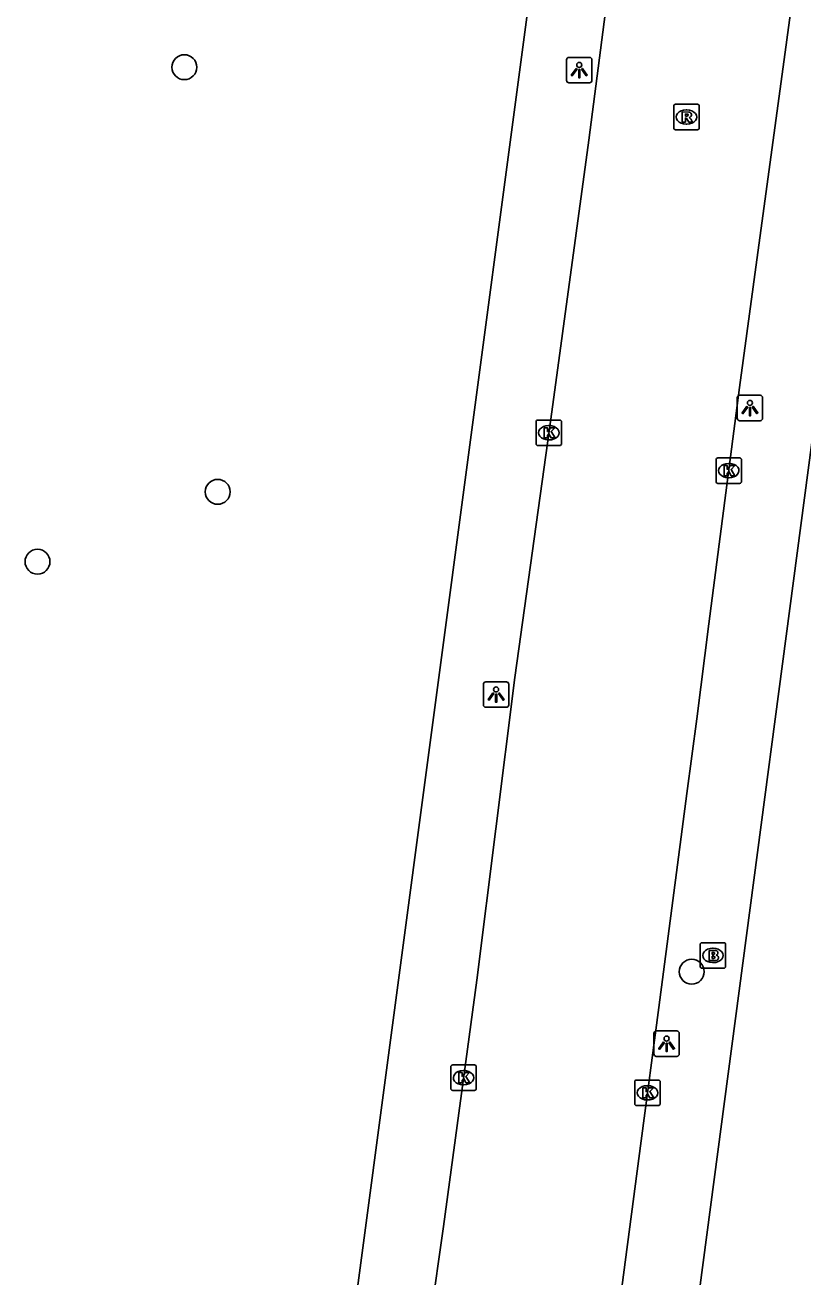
# Model space of a CAD drawing. Extents: x 161258 to 161838, y 380836 to 381727.
# Drawn here: x 161548.55 to 161579.07, y 381501.61 to 381550.75 of the extents above; entities that cross this region are included whole.
import ezdxf

# ---------------------------------------------------------------- set-up
doc = ezdxf.new("R2010")
doc.units = 0
for name, color, linetype in [('IMGEO_Boom', 7, 'Continuous'), ('IMGEO_Brandkraan', 7, 'Continuous'), ('IMGEO_Kolk', 7, 'Continuous'), ('IMGEO_Lichtpunt', 7, 'Continuous'), ('IMGEO_Rijbaan_lokaal_open', 7, 'Continuous'), ('IMGEO_Rioolput', 7, 'Continuous'), ('IMGEO_Voetpad_open', 7, 'Continuous')]:
    doc.layers.add(name, color=color, linetype=linetype)

msp = doc.modelspace()

# ---------------------------------------------------------------- linework, layer by layer
at = {"layer": 'IMGEO_Boom'}
for centre in [(161554.801, 381549.093), (161556.113, 381532.425), (161549.04, 381529.684), (161574.71, 381513.591)]:
    msp.add_circle(centre, 0.489, dxfattribs=at)
at = {"layer": 'IMGEO_Brandkraan'}
for p, q in [((161575.04, 381513.802), (161575.04, 381514.654)), ((161575.115, 381514.728), (161575.967, 381514.728)), ((161575.528, 381514.508), (161575.553, 381514.508)), ((161576.041, 381514.654), (161576.041, 381513.802)), ((161575.551, 381513.948), (161575.526, 381513.948)), ((161575.967, 381513.728), (161575.115, 381513.728))]:
    msp.add_line(p, q, dxfattribs=at)
for points in [[(161575.04, 381513.802), (161575.04, 381514.654)], [(161575.115, 381514.728), (161575.967, 381514.728)], [(161575.388, 381514.428), (161575.388, 381514.028), (161575.601, 381514.028)], [(161575.619, 381514.428), (161575.388, 381514.428)], [(161575.567, 381514.347), (161575.513, 381514.347), (161575.513, 381514.271)], [(161576.041, 381514.654), (161576.041, 381513.802)], [(161575.513, 381514.271), (161575.566, 381514.271)], [(161575.575, 381514.195), (161575.513, 381514.195), (161575.513, 381514.114)], [(161575.513, 381514.114), (161575.575, 381514.114)], [(161575.967, 381513.728), (161575.115, 381513.728)]]:
    msp.add_lwpolyline(points, dxfattribs=at)
for centre, radius, start, end in [((161575.117, 381514.652), 0.0765, 91.552, 178.448), ((161575.117, 381514.652), 0.0765, 91.552, 178.448), ((161575.568, 381514.309), 0.0379, 267.8285, 90.9355), ((161575.623, 381514.283), 0.145, 59.4692, 91.5367), ((161575.648, 381514.33), 0.0922, 285.5137, 58.1501), ((161575.965, 381514.652), 0.0765, 1.552, 88.448), ((161575.965, 381514.652), 0.0765, 1.552, 88.448), ((161575.117, 381513.804), 0.0765, 181.552, 268.448), ((161575.117, 381513.804), 0.0765, 181.552, 268.448), ((161575.576, 381514.154), 0.0404, 269.8759, 90.5077), ((161575.607, 381514.279), 0.251, 268.6676, 293.5347), ((161575.653, 381514.138), 0.105, 301.3115, 78.989), ((161575.965, 381513.804), 0.0765, 271.552, 358.448), ((161575.965, 381513.804), 0.0765, 271.552, 358.448)]:
    msp.add_arc(centre, radius, start, end, dxfattribs=at)
for centre, major_axis, ratio, start_param, end_param in [((161575.527, 381514.228), (-0.387, 0.002), 0.722429, 4.712389, 7.853982), ((161575.552, 381514.228), (-0.39, 0.002), 0.717154, 1.570796, 4.712389)]:
    msp.add_ellipse(centre, major_axis=major_axis, ratio=ratio, start_param=start_param, end_param=end_param, dxfattribs=at)
at = {"layer": 'IMGEO_Kolk'}
for p, q in [((161568.601, 381534.317), (161568.601, 381535.169)), ((161568.676, 381535.243), (161569.528, 381535.243)), ((161569.089, 381535.023), (161569.114, 381535.023)), ((161569.602, 381535.169), (161569.602, 381534.317)), ((161569.112, 381534.463), (161569.087, 381534.463)), ((161569.528, 381534.243), (161568.676, 381534.243)), ((161575.663, 381532.831), (161575.663, 381533.683)), ((161575.738, 381533.757), (161576.59, 381533.757)), ((161576.151, 381533.537), (161576.176, 381533.537)), ((161576.664, 381533.683), (161576.664, 381532.831)), ((161576.174, 381532.977), (161576.149, 381532.977)), ((161576.59, 381532.757), (161575.738, 381532.757)), ((161565.331, 381509.93), (161566.183, 381509.93)), ((161565.256, 381509.004), (161565.256, 381509.856)), ((161565.744, 381509.71), (161565.769, 381509.71)), ((161566.257, 381509.856), (161566.257, 381509.004)), ((161566.183, 381508.93), (161565.331, 381508.93)), ((161565.767, 381509.15), (161565.742, 381509.15)), ((161572.473, 381508.41), (161572.473, 381509.262)), ((161572.548, 381509.336), (161573.4, 381509.336)), ((161572.961, 381509.116), (161572.986, 381509.116)), ((161573.474, 381509.262), (161573.474, 381508.41)), ((161572.984, 381508.556), (161572.959, 381508.556)), ((161573.4, 381508.336), (161572.548, 381508.336))]:
    msp.add_line(p, q, dxfattribs=at)
for points in [[(161568.601, 381534.317), (161568.601, 381535.169)], [(161568.676, 381535.243), (161569.528, 381535.243)], [(161568.922, 381534.943), (161569.045, 381534.943), (161569.045, 381534.792), (161569.175, 381534.943), (161569.339, 381534.943), (161569.193, 381534.792), (161569.346, 381534.543), (161569.194, 381534.543), (161569.109, 381534.707), (161569.045, 381534.64), (161569.045, 381534.543), (161568.922, 381534.543), (161568.922, 381534.943)], [(161569.602, 381535.169), (161569.602, 381534.317)], [(161569.528, 381534.243), (161568.676, 381534.243)], [(161575.663, 381532.831), (161575.663, 381533.683)], [(161575.738, 381533.757), (161576.59, 381533.757)], [(161575.984, 381533.457), (161576.107, 381533.457), (161576.107, 381533.306), (161576.237, 381533.457), (161576.401, 381533.457), (161576.255, 381533.306), (161576.408, 381533.057), (161576.256, 381533.057), (161576.171, 381533.221), (161576.107, 381533.154), (161576.107, 381533.057), (161575.984, 381533.057), (161575.984, 381533.457)], [(161576.664, 381533.683), (161576.664, 381532.831)], [(161576.59, 381532.757), (161575.738, 381532.757)], [(161565.331, 381509.93), (161566.183, 381509.93)], [(161565.256, 381509.004), (161565.256, 381509.856)], [(161565.577, 381509.63), (161565.7, 381509.63), (161565.7, 381509.479), (161565.83, 381509.63), (161565.994, 381509.63), (161565.848, 381509.479), (161566.001, 381509.23), (161565.849, 381509.23), (161565.764, 381509.394), (161565.7, 381509.327), (161565.7, 381509.23), (161565.577, 381509.23), (161565.577, 381509.63)], [(161566.257, 381509.856), (161566.257, 381509.004)], [(161566.183, 381508.93), (161565.331, 381508.93)], [(161572.473, 381508.41), (161572.473, 381509.262)], [(161572.548, 381509.336), (161573.4, 381509.336)], [(161572.794, 381509.036), (161572.917, 381509.036), (161572.917, 381508.885), (161573.047, 381509.036), (161573.211, 381509.036), (161573.065, 381508.885), (161573.218, 381508.636), (161573.066, 381508.636), (161572.981, 381508.8), (161572.917, 381508.733), (161572.917, 381508.636), (161572.794, 381508.636), (161572.794, 381509.036)], [(161573.474, 381509.262), (161573.474, 381508.41)], [(161573.4, 381508.336), (161572.548, 381508.336)]]:
    msp.add_lwpolyline(points, dxfattribs=at)
for centre, start, end in [((161568.678, 381535.167), 91.552, 178.448), ((161568.678, 381535.167), 91.552, 178.448), ((161569.526, 381535.167), 1.552, 88.448), ((161569.526, 381535.167), 1.552, 88.448), ((161568.678, 381534.319), 181.552, 268.448), ((161568.678, 381534.319), 181.552, 268.448), ((161569.526, 381534.319), 271.552, 358.448), ((161569.526, 381534.319), 271.552, 358.448), ((161575.74, 381533.681), 91.552, 178.448), ((161575.74, 381533.681), 91.552, 178.448), ((161576.588, 381533.681), 1.552, 88.448), ((161576.588, 381533.681), 1.552, 88.448), ((161575.74, 381532.833), 181.552, 268.448), ((161575.74, 381532.833), 181.552, 268.448), ((161576.588, 381532.833), 271.552, 358.448), ((161576.588, 381532.833), 271.552, 358.448), ((161565.333, 381509.854), 91.552, 178.448), ((161565.333, 381509.854), 91.552, 178.448), ((161566.181, 381509.854), 1.552, 88.448), ((161566.181, 381509.854), 1.552, 88.448), ((161565.333, 381509.006), 181.552, 268.448), ((161565.333, 381509.006), 181.552, 268.448), ((161566.181, 381509.006), 271.552, 358.448), ((161566.181, 381509.006), 271.552, 358.448), ((161572.55, 381509.26), 91.552, 178.448), ((161572.55, 381509.26), 91.552, 178.448), ((161573.398, 381509.26), 1.552, 88.448), ((161573.398, 381509.26), 1.552, 88.448), ((161572.55, 381508.412), 181.552, 268.448), ((161572.55, 381508.412), 181.552, 268.448), ((161573.398, 381508.412), 271.552, 358.448), ((161573.398, 381508.412), 271.552, 358.448)]:
    msp.add_arc(centre, 0.0765, start, end, dxfattribs=at)
for centre, major_axis, ratio, start_param, end_param in [((161569.088, 381534.743), (-0.387, 0.002), 0.722429, 4.712389, 7.853982), ((161569.113, 381534.743), (-0.39, 0.002), 0.717154, 1.570796, 4.712389), ((161576.15, 381533.257), (-0.387, 0.002), 0.722429, 4.712389, 7.853982), ((161576.175, 381533.257), (-0.39, 0.002), 0.717154, 1.570796, 4.712389), ((161565.743, 381509.43), (-0.387, 0.002), 0.722429, 4.712389, 7.853982), ((161565.768, 381509.43), (-0.39, 0.002), 0.717154, 1.570796, 4.712389), ((161572.96, 381508.836), (-0.387, 0.002), 0.722429, 4.712389, 7.853982), ((161572.985, 381508.836), (-0.39, 0.002), 0.717154, 1.570796, 4.712389)]:
    msp.add_ellipse(centre, major_axis=major_axis, ratio=ratio, start_param=start_param, end_param=end_param, dxfattribs=at)
at = {"layer": 'IMGEO_Lichtpunt'}
for p, q in [((161569.799, 381549.383), (161569.799, 381548.576)), ((161569.799, 381549.383), (161569.799, 381548.576)), ((161570.701, 381549.478), (161569.893, 381549.478)), ((161570.701, 381549.478), (161569.893, 381549.478)), ((161570.795, 381548.576), (161570.795, 381549.383)), ((161570.795, 381548.576), (161570.795, 381549.383)), ((161569.893, 381548.482), (161570.701, 381548.482)), ((161569.893, 381548.482), (161570.701, 381548.482)), ((161576.496, 381536.119), (161576.496, 381535.312)), ((161576.496, 381536.119), (161576.496, 381535.312)), ((161577.398, 381536.214), (161576.59, 381536.214)), ((161577.398, 381536.214), (161576.59, 381536.214)), ((161577.492, 381535.312), (161577.492, 381536.119)), ((161577.492, 381535.312), (161577.492, 381536.119)), ((161576.59, 381535.218), (161577.398, 381535.218)), ((161576.59, 381535.218), (161577.398, 381535.218)), ((161566.536, 381524.87), (161566.536, 381524.063)), ((161566.536, 381524.87), (161566.536, 381524.063)), ((161567.438, 381524.965), (161566.63, 381524.965)), ((161567.438, 381524.965), (161566.63, 381524.965)), ((161567.532, 381524.063), (161567.532, 381524.87)), ((161567.532, 381524.063), (161567.532, 381524.87)), ((161566.63, 381523.969), (161567.438, 381523.969)), ((161566.63, 381523.969), (161567.438, 381523.969)), ((161573.227, 381511.168), (161573.227, 381510.361)), ((161573.227, 381511.168), (161573.227, 381510.361)), ((161574.129, 381511.263), (161573.321, 381511.263)), ((161574.129, 381511.263), (161573.321, 381511.263)), ((161574.223, 381510.361), (161574.223, 381511.168)), ((161574.223, 381510.361), (161574.223, 381511.168)), ((161573.321, 381510.267), (161574.129, 381510.267)), ((161573.321, 381510.267), (161574.129, 381510.267))]:
    msp.add_line(p, q, dxfattribs=at)
for points in [[(161570.173, 381549.047), (161570.212, 381549.019), (161570.024, 381548.757), (161569.986, 381548.784), (161570.173, 381549.047)], [(161570.275, 381548.999), (161570.322, 381548.999), (161570.322, 381548.677), (161570.275, 381548.677), (161570.275, 381548.999)], [(161570.385, 381549.019), (161570.423, 381549.046), (161570.61, 381548.784), (161570.571, 381548.756), (161570.385, 381549.019)], [(161576.87, 381535.783), (161576.909, 381535.755), (161576.721, 381535.493), (161576.683, 381535.52), (161576.87, 381535.783)], [(161576.972, 381535.735), (161577.019, 381535.735), (161577.019, 381535.413), (161576.972, 381535.413), (161576.972, 381535.735)], [(161577.082, 381535.755), (161577.12, 381535.782), (161577.307, 381535.52), (161577.268, 381535.492), (161577.082, 381535.755)], [(161566.91, 381524.534), (161566.949, 381524.506), (161566.761, 381524.244), (161566.723, 381524.271), (161566.91, 381524.534)], [(161567.012, 381524.486), (161567.059, 381524.486), (161567.059, 381524.164), (161567.012, 381524.164), (161567.012, 381524.486)], [(161567.122, 381524.506), (161567.16, 381524.533), (161567.347, 381524.271), (161567.308, 381524.243), (161567.122, 381524.506)], [(161573.601, 381510.832), (161573.64, 381510.804), (161573.452, 381510.542), (161573.414, 381510.569), (161573.601, 381510.832)], [(161573.703, 381510.784), (161573.75, 381510.784), (161573.75, 381510.462), (161573.703, 381510.462), (161573.703, 381510.784)], [(161573.813, 381510.804), (161573.851, 381510.831), (161574.038, 381510.569), (161573.999, 381510.541), (161573.813, 381510.804)]]:
    msp.add_lwpolyline(points, dxfattribs=at)
for centre in [(161570.298, 381549.181), (161576.995, 381535.917), (161567.035, 381524.668), (161573.726, 381510.966)]:
    msp.add_circle(centre, 0.0994, dxfattribs=at)
for centre, start, end in [((161569.893, 381549.383), 90, 180), ((161569.893, 381549.383), 90, 180), ((161570.701, 381549.383), 0, 90), ((161570.701, 381549.383), 0, 90), ((161569.893, 381548.576), 180, 270), ((161569.893, 381548.576), 180, 270), ((161570.701, 381548.576), 270, 0), ((161570.701, 381548.576), 270, 360), ((161576.59, 381536.119), 90, 180), ((161576.59, 381536.119), 90, 180), ((161577.398, 381536.119), 0, 90), ((161577.398, 381536.119), 0, 90), ((161576.59, 381535.312), 180, 270), ((161576.59, 381535.312), 180, 270), ((161577.398, 381535.312), 270, 0), ((161577.398, 381535.312), 270, 360), ((161566.63, 381524.87), 90, 180), ((161566.63, 381524.87), 90, 180), ((161567.438, 381524.87), 0, 90), ((161567.438, 381524.87), 0, 90), ((161566.63, 381524.063), 180, 270), ((161566.63, 381524.063), 180, 270), ((161567.438, 381524.063), 270, 0), ((161567.438, 381524.063), 270, 360), ((161573.321, 381511.168), 90, 180), ((161573.321, 381511.168), 90, 180), ((161574.129, 381511.168), 0, 90), ((161574.129, 381511.168), 0, 90), ((161573.321, 381510.361), 180, 270), ((161573.321, 381510.361), 180, 270), ((161574.129, 381510.361), 270, 0), ((161574.129, 381510.361), 270, 360)]:
    msp.add_arc(centre, 0.0946, start, end, dxfattribs=at)
at = {"layer": 'IMGEO_Rijbaan_lokaal_open'}
for points in [[(161558.66, 381462.845), (161559.659, 381466.987), (161560.397, 381471.348), (161561.022, 381474.922), (161561.243, 381476.529), (161561.767, 381479.974), (161562.472, 381485.086), (161563.551, 381493.584), (161564.461, 381500), (161564.97, 381503.589), (161566.277, 381513.264), (161567.769, 381525.137), (161569.138, 381534.992), (161570.675, 381546.225), (161571.88, 381555.532), (161572.882, 381563.041), (161574.137, 381572.407), (161575.172, 381580.435), (161575.751, 381584.539), (161576.004, 381586.446), (161576.131, 381587.471)], [(161566.653, 381461.801), (161566.898, 381463.819), (161567.603, 381469.069), (161569.393, 381482.117), (161569.975, 381486.348), (161570.167, 381487.742), (161571.673, 381499.011), (161571.805, 381500), (161572.723, 381506.947), (161573.416, 381512.187), (161574.519, 381520.584), (161574.905, 381523.52), (161575.385, 381527.238), (161576.585, 381536.522), (161577.269, 381541.528), (161578.342, 381549.389), (161580.345, 381564.178), (161581.163, 381570.648), (161581.742, 381575.234), (161582.456, 381581.501), (161583.035, 381585.721), (161583.151, 381586.547)]]:
    msp.add_lwpolyline(points, dxfattribs=at)
at = {"layer": 'IMGEO_Rioolput'}
for p, q in [((161574.004, 381546.71), (161574.004, 381547.562)), ((161574.079, 381547.636), (161574.931, 381547.636)), ((161574.492, 381547.416), (161574.517, 381547.416)), ((161575.005, 381547.562), (161575.005, 381546.71)), ((161574.515, 381546.856), (161574.49, 381546.856)), ((161574.931, 381546.636), (161574.079, 381546.636))]:
    msp.add_line(p, q, dxfattribs=at)
for points in [[(161574.004, 381546.71), (161574.004, 381547.562)], [(161574.079, 381547.636), (161574.931, 381547.636)], [(161574.593, 381547.334), (161574.341, 381547.336), (161574.341, 381546.936)], [(161574.519, 381547.255), (161574.465, 381547.255), (161574.465, 381547.174)], [(161575.005, 381547.562), (161575.005, 381546.71)], [(161574.341, 381546.936), (161574.465, 381546.936), (161574.465, 381547.098), (161574.476, 381547.098)], [(161574.465, 381547.174), (161574.517, 381547.174)], [(161574.523, 381547.069), (161574.594, 381546.936), (161574.734, 381546.936), (161574.669, 381547.062)], [(161574.931, 381546.636), (161574.079, 381546.636)]]:
    msp.add_lwpolyline(points, dxfattribs=at)
for centre, radius, start, end in [((161574.081, 381547.56), 0.0765, 91.552, 178.448), ((161574.081, 381547.56), 0.0765, 91.552, 178.448), ((161574.525, 381547.159), 0.0964, 77.0061, 93.1865), ((161574.539, 381547.216), 0.0378, 276.6634, 79.6772), ((161574.592, 381547.224), 0.109, 350.3612, 89.416), ((161574.929, 381547.56), 0.0765, 1.552, 88.448), ((161574.929, 381547.56), 0.0765, 1.552, 88.448), ((161574.475, 381547.045), 0.0533, 26.0293, 88.6989), ((161574.501, 381547.363), 0.19, 274.7715, 282.9687), ((161574.59, 381547.224), 0.112, 277.5842, 350.9817), ((161574.574, 381547.009), 0.108, 29.5134, 73.7905), ((161574.081, 381546.712), 0.0765, 181.552, 268.448), ((161574.081, 381546.712), 0.0765, 181.552, 268.448), ((161574.929, 381546.712), 0.0765, 271.552, 358.448), ((161574.929, 381546.712), 0.0765, 271.552, 358.448)]:
    msp.add_arc(centre, radius, start, end, dxfattribs=at)
for centre, major_axis, ratio, start_param, end_param in [((161574.491, 381547.136), (-0.387, 0.002), 0.722429, 4.712389, 7.853982), ((161574.516, 381547.136), (-0.39, 0.002), 0.717154, 1.570796, 4.712389)]:
    msp.add_ellipse(centre, major_axis=major_axis, ratio=ratio, start_param=start_param, end_param=end_param, dxfattribs=at)
at = {"layer": 'IMGEO_Voetpad_open'}
for points in [[(161571.043, 381470.087), (161571.884, 381477.487), (161574.866, 381500), (161586.507, 381587.885)], [(161572.354, 381581.996), (161561.438, 381500), (161558.161, 381475.388)]]:
    msp.add_lwpolyline(points, dxfattribs=at)

doc.saveas('drawing.dxf')
